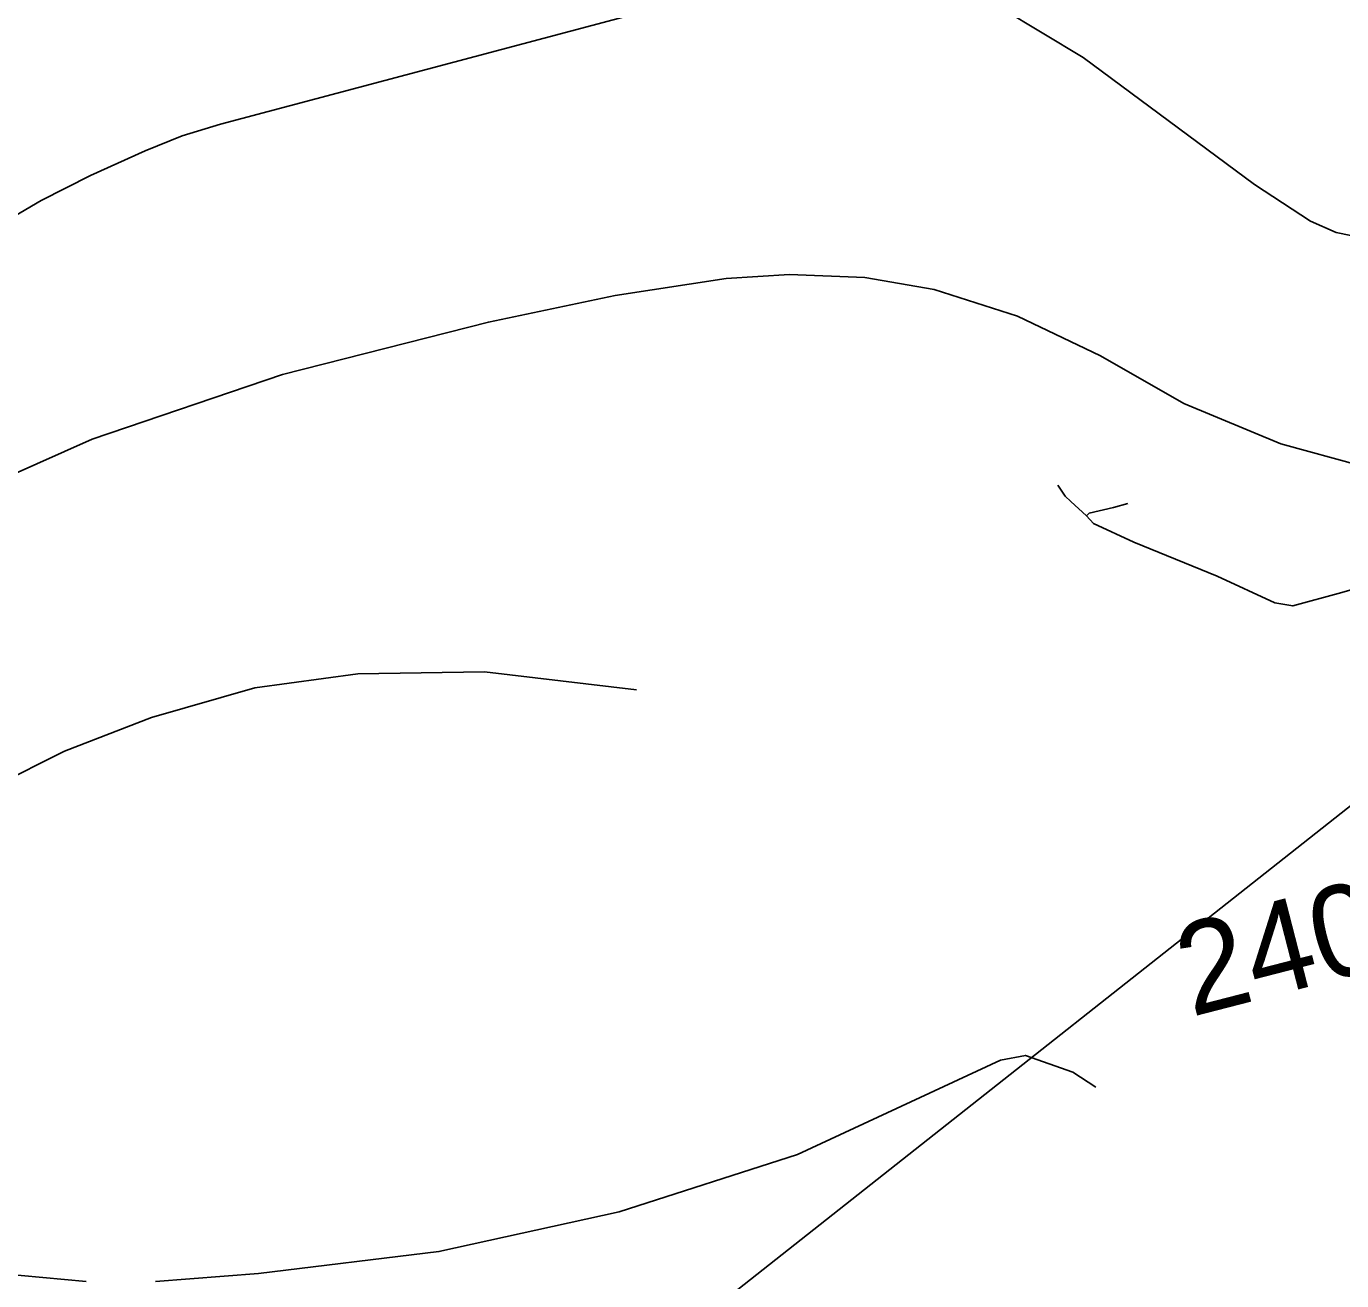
# Model space of a CAD drawing. Extents: x -662620 to -656370, y -1067090 to -1062990.
# Drawn here: x -658716.3 to -658526.5, y -1065207 to -1065026.1 of the extents above; entities that cross this region are included whole.
import ezdxf

# ---------------------------------------------------------------- set-up
doc = ezdxf.new("R2010")
doc.units = 0
for name, color, linetype in [('SDELOVACÍ_VEDENÍ_-_PODZEMNÍ', 7, 'Continuous'), ('SILNICE_II__TŘÍDY_A_III__TŘÍDY', 7, 'Continuous'), ('VODNÍ_TOK', 7, 'Continuous'), ('VRSTEVNICE_ZDŮRAZNĚNÁ', 7, 'Continuous'), ('VRSTEVNICE_ZDŮRAZNĚNÁ_-_POPIS', 7, 'Continuous'), ('VRSTEVNICE_ZÁKLADNÍ', 7, 'Continuous')]:
    doc.layers.add(name, color=color, linetype=linetype)

msp = doc.modelspace()

# ---------------------------------------------------------------- linework, layer by layer
at = {"layer": 'SDELOVACÍ_VEDENÍ_-_PODZEMNÍ'}
for points in [[(-658471.13, -1065092.69), (-658471.5, -1065092.22), (-658472, -1065091.52), (-658473.47, -1065091.79), (-658474.55, -1065092.1), (-658475.88, -1065092.33), (-658482.98, -1065094.7), (-658503.7, -1065101.12), (-658515.18, -1065104.52), (-658526.42, -1065107.75), (-658533.53, -1065109.67), (-658536.1, -1065109.22), (-658544.43, -1065105.38), (-658556.45, -1065100.46), (-658562.25, -1065097.77), (-658563.26, -1065096.68)], [(-658471.13, -1065092.69), (-658471.5, -1065092.22), (-658472, -1065091.52), (-658473.47, -1065091.79), (-658474.55, -1065092.1), (-658475.88, -1065092.33), (-658482.98, -1065094.7), (-658503.7, -1065101.12), (-658515.18, -1065104.52), (-658526.42, -1065107.75), (-658533.53, -1065109.67), (-658536.1, -1065109.22), (-658544.43, -1065105.38), (-658556.45, -1065100.46), (-658562.25, -1065097.77), (-658563.26, -1065096.68)], [(-658566.34, -1065093.86), (-658567.41, -1065092.28)], [(-658566.34, -1065093.86), (-658567.41, -1065092.28)], [(-658563.26, -1065096.68), (-658565.55, -1065094.63), (-658566.34, -1065093.86)], [(-658563.26, -1065096.68), (-658565.55, -1065094.63), (-658566.34, -1065093.86)], [(-658563.26, -1065096.68), (-658562.9, -1065096.3), (-658559.36, -1065095.49), (-658557.3, -1065094.88)], [(-658563.26, -1065096.68), (-658562.9, -1065096.3), (-658559.36, -1065095.49), (-658557.3, -1065094.88)]]:
    msp.add_lwpolyline(points, dxfattribs=at)
at = {"layer": 'SILNICE_II__TŘÍDY_A_III__TŘÍDY'}
msp.add_lwpolyline([(-658393.98, -1065055.95), (-658440.15, -1065071.38), (-658689.9, -1065268.53), (-658986.61, -1065358.97)], dxfattribs=at)
at = {"layer": 'VODNÍ_TOK'}
msp.add_lwpolyline([(-658721.06, -1065055.23), (-658714.09, -1065051.2), (-658706.97, -1065047.58), (-658699.11, -1065044.05), (-658693.77, -1065041.88), (-658688.25, -1065040.19), (-658617.82, -1065021.42), (-658604.38, -1065017.97), (-658597.67, -1065017.36), (-658590.96, -1065017.97), (-658587.06, -1065018.78), (-658582.63, -1065020.13), (-658575.58, -1065023.45), (-658563.75, -1065030.58), (-658539.02, -1065048.88), (-658530.96, -1065054.18), (-658527.26, -1065055.82), (-658519.27, -1065057.47)], dxfattribs=at)
at = {"layer": 'VRSTEVNICE_ZDŮRAZNĚNÁ'}
for points in [[(-658697.6, -1065207.1), (-658682.73, -1065205.95), (-658656.72, -1065202.81), (-658630.7, -1065197.09), (-658604.98, -1065188.8), (-658575.67, -1065175.22), (-658572.1, -1065174.51), (-658565.24, -1065176.94), (-658561.95, -1065179.08)], [(-658950.87, -1065208.96), (-658941.87, -1065203.81), (-658935.44, -1065200.95), (-658924.57, -1065197.38), (-658917.14, -1065195.66), (-658883.69, -1065191.52), (-658861.4, -1065187.09), (-658846.53, -1065186.52), (-658827.09, -1065189.09), (-658805.08, -1065194.09), (-658779.93, -1065197.95), (-658739.05, -1065202.52), (-658720.18, -1065205.95), (-658707.6, -1065207.1)]]:
    msp.add_lwpolyline(points, dxfattribs=at)
at = {"layer": 'VRSTEVNICE_ZÁKLADNÍ'}
for points in [[(-658722.75, -1065092.75), (-658706.74, -1065085.61), (-658679.3, -1065076.31), (-658649.57, -1065068.74), (-658631.28, -1065064.88), (-658615.27, -1065062.45), (-658606.12, -1065061.88), (-658595.26, -1065062.31), (-658585.25, -1065064.02), (-658573.24, -1065067.88), (-658561.24, -1065073.6), (-658549.23, -1065080.46), (-658535.22, -1065086.32), (-658523.65, -1065089.46)], [(-658722.75, -1065092.75), (-658706.74, -1065085.61), (-658679.3, -1065076.31), (-658649.57, -1065068.74), (-658631.28, -1065064.88), (-658615.27, -1065062.45), (-658606.12, -1065061.88), (-658595.26, -1065062.31), (-658585.25, -1065064.02), (-658573.24, -1065067.88), (-658561.24, -1065073.6), (-658549.23, -1065080.46), (-658535.22, -1065086.32), (-658523.65, -1065089.46)], [(-658628.21, -1065121.77), (-658650.14, -1065119.19), (-658668.44, -1065119.48), (-658683.3, -1065121.48), (-658698.17, -1065125.77), (-658710.74, -1065130.63), (-658720.75, -1065135.63), (-658728.9, -1065140.92)], [(-658628.21, -1065121.77), (-658650.14, -1065119.19), (-658668.44, -1065119.48), (-658683.3, -1065121.48), (-658698.17, -1065125.77), (-658710.74, -1065130.63), (-658720.75, -1065135.63), (-658728.9, -1065140.92)]]:
    msp.add_lwpolyline(points, dxfattribs=at)

# ---------------------------------------------------------------- texts
at = {"layer": 'VRSTEVNICE_ZDŮRAZNĚNÁ_-_POPIS'}
msp.add_text('240', height=13.2, rotation=14.436, dxfattribs=at).set_placement((-658548.17, -1065168.98))

doc.saveas('drawing.dxf')
